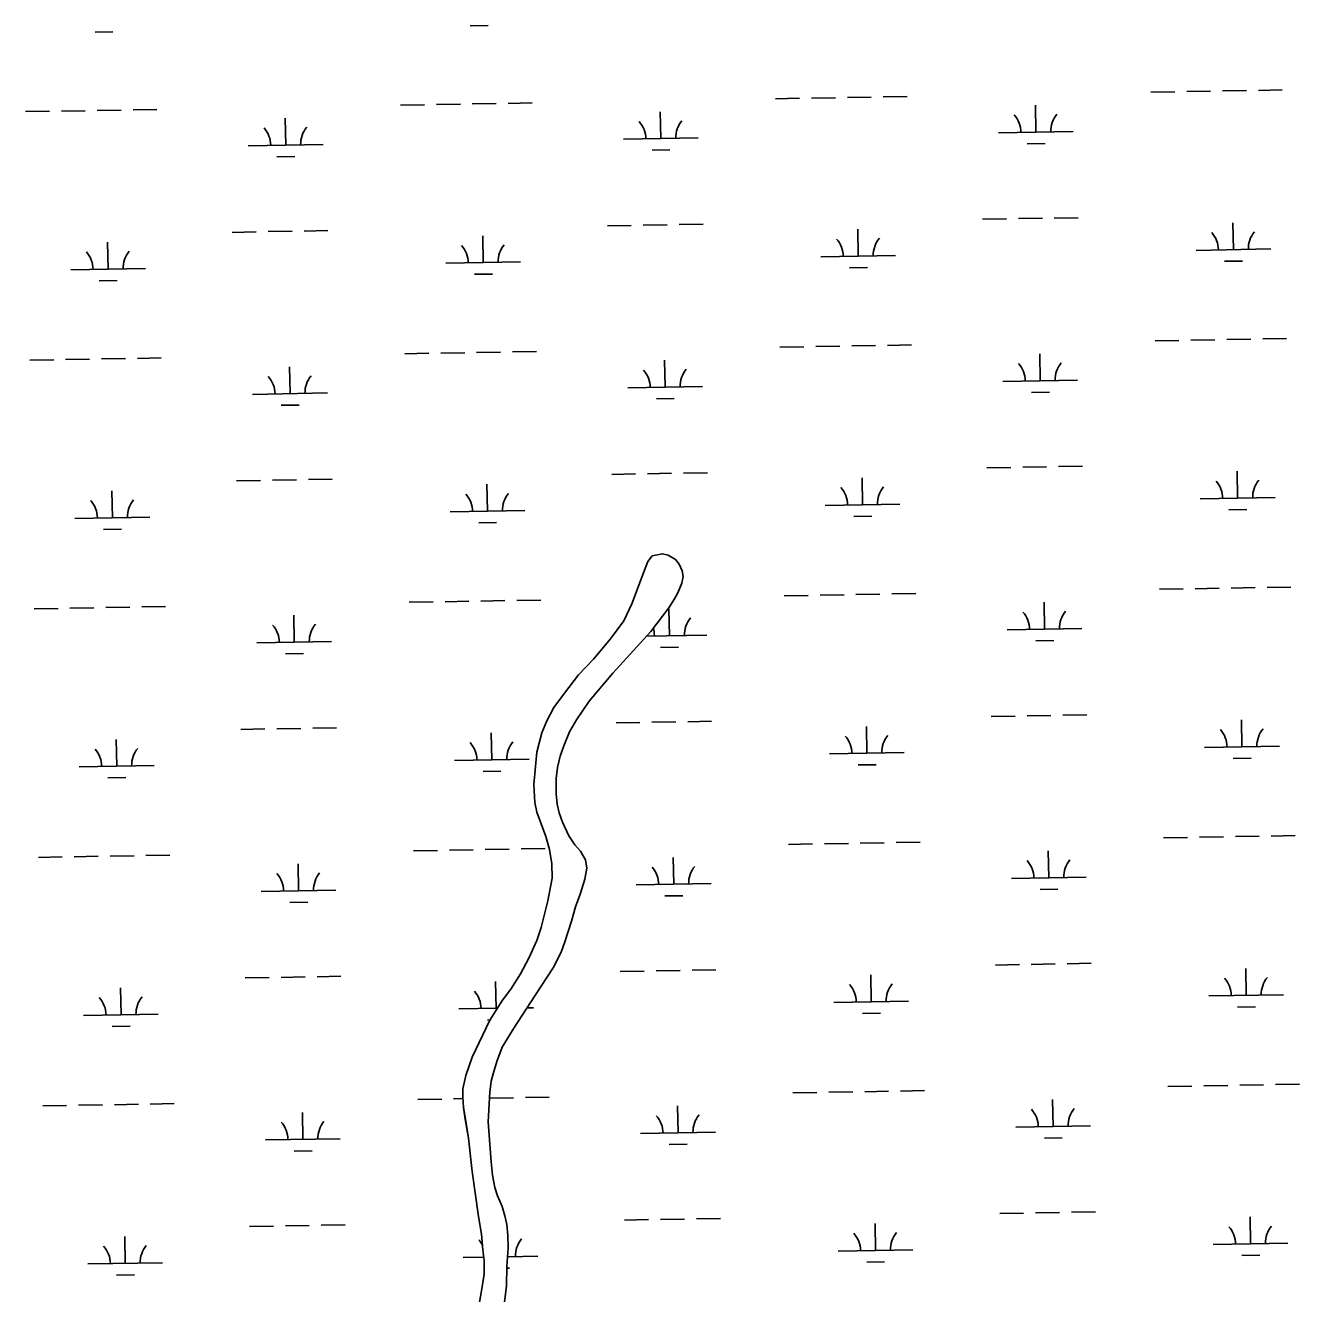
# Model space of a CAD drawing. Extents: x 3892998 to 3931244, y 278583 to 304547.
# Drawn here: x 3913802 to 3915506, y 296712 to 298409 of the extents above; entities that cross this region are included whole.
import ezdxf

# ---------------------------------------------------------------- set-up
doc = ezdxf.new("R2010")
doc.units = 0
doc.layers.add('V-TOPO-SHOR', color=7, linetype='Continuous')
doc.layers.add('V-WETL-SWMP', color=7, linetype='Continuous')

msp = doc.modelspace()

# ---------------------------------------------------------------- linework, layer by layer
at = {"layer": 'V-TOPO-SHOR'}
for points in [[(3914408.2, 296695.2), (3914411.7, 296712.7), (3914415.5, 296737.4), (3914415.4, 296755.8), (3914413.6, 296770.1), (3914411.8, 296790.9), (3914408, 296814.6), (3914399.4, 296875), (3914394.5, 296919.6), (3914390.3, 296945.1), (3914387.9, 296960.6), (3914386.8, 296974.8), (3914386.9, 296985.5), (3914390.9, 297003.5), (3914399.4, 297027.9), (3914423.1, 297077.6), (3914440.2, 297104.3), (3914451, 297118.7), (3914464.2, 297139.5), (3914475.5, 297160.4), (3914486, 297184.2), (3914491.8, 297201.4), (3914500.7, 297237.1), (3914506.3, 297267.3), (3914506.2, 297286.5), (3914503, 297305.9), (3914498.2, 297323.2), (3914491.7, 297340.3), (3914486.2, 297355.9), (3914483.2, 297368.6), (3914482, 297392.9), (3914486.1, 297436), (3914492.5, 297461.9), (3914499.4, 297477.9), (3914508.8, 297495.6), (3914523.2, 297515), (3914541.8, 297539.6), (3914561.6, 297560.4), (3914584.4, 297587.7), (3914602.4, 297611.9), (3914613.3, 297634.7), (3914628.8, 297676.1), (3914634.5, 297691.3), (3914640.3, 297698.8), (3914654.2, 297701.6), (3914661.9, 297699.8), (3914671.3, 297694), (3914676.4, 297687.8), (3914680.3, 297678.6), (3914681.6, 297671.1), (3914679.9, 297662.2), (3914674.7, 297649.2), (3914670.1, 297641.1), (3914662.5, 297629), (3914638.3, 297597.7), (3914587.5, 297541.8), (3914556.2, 297504.5), (3914539.1, 297479.3), (3914529.7, 297463.2), (3914522, 297444.4), (3914517.2, 297430.6)], [(3914517.2, 297430.6), (3914513.5, 297415.4), (3914511.8, 297400.6), (3914512, 297380.4), (3914513, 297366.6), (3914515.7, 297354.7), (3914520.3, 297342.4), (3914528.9, 297324.1), (3914536.7, 297312.2), (3914544.3, 297303.4), (3914546.7, 297299.4), (3914551.2, 297292.1), (3914552.9, 297280.6), (3914550.4, 297266.2), (3914543.8, 297245.9), (3914537.6, 297228.9), (3914532.3, 297210.1), (3914523.3, 297182.3), (3914518.7, 297168.5), (3914507.8, 297147.5), (3914483.5, 297110.1), (3914455.3, 297066.6), (3914439.8, 297041.4), (3914432.3, 297021.9), (3914427.5, 297005.7), (3914425, 296995.7), (3914422.9, 296981.1), (3914420.8, 296941.3), (3914423.3, 296911.6), (3914424.9, 296887.7), (3914426.7, 296870.1), (3914429.7, 296853.4), (3914433.4, 296842.3), (3914439.4, 296828.2), (3914443.2, 296815.7), (3914445.7, 296803.8), (3914447.2, 296789.8), (3914447.6, 296772.6), (3914446, 296747.7), (3914445.2, 296722.1), (3914439.9, 296678.3)]]:
    msp.add_lwpolyline(points, dxfattribs=at)
at = {"layer": 'V-WETL-SWMP'}
for p, q in [((3914396.7, 298408.1), (3914420.7, 298408.5)), ((3913894.9, 298399.4), (3913918.9, 298399.8)), ((3915451.3, 298321.7), (3915483.3, 298322.3)), ((3914805.5, 298310.5), (3914837.5, 298311.1)), ((3914853.5, 298311.4), (3914885.5, 298311.9)), ((3914901.5, 298312.2), (3914933.5, 298312.7)), ((3914949.5, 298313), (3914981.5, 298313.6)), ((3915307.4, 298319.2), (3915339.4, 298319.8)), ((3915355.4, 298320), (3915387.4, 298320.6)), ((3915403.4, 298320.9), (3915435.4, 298321.4)), ((3913801.9, 298293.2), (3913833.9, 298293.7)), ((3913849.9, 298294), (3913881.9, 298294.5)), ((3913897.9, 298294.8), (3913929.9, 298295.4)), ((3913945.9, 298295.6), (3913977.8, 298296.2)), ((3914303.7, 298301.8), (3914335.7, 298302.4)), ((3914351.7, 298302.7), (3914383.7, 298303.2)), ((3914399.7, 298303.5), (3914431.7, 298304.1)), ((3914447.7, 298304.3), (3914479.7, 298304.9)), ((3914651.8, 298257.1), (3914651.2, 298293.1)), ((3915153.7, 298265.8), (3915153.1, 298301.8)), ((3914150, 298248.4), (3914149.4, 298284.4)), ((3914601.9, 298256.3), (3914701.8, 298258)), ((3915103.7, 298264.9), (3915203.7, 298266.7)), ((3914100, 298247.6), (3914200, 298249.3)), ((3914640.1, 298241.5), (3914664.1, 298241.9)), ((3915141.9, 298250.2), (3915165.9, 298250.6)), ((3914138.3, 298232.8), (3914162.3, 298233.2)), ((3914580.4, 298140.4), (3914612.4, 298141)), ((3914628.4, 298141.3), (3914660.4, 298141.8)), ((3914676.4, 298142.1), (3914708.4, 298142.7)), ((3914916, 298099.8), (3914915.4, 298135.8)), ((3915082.3, 298149.1), (3915114.3, 298149.7)), ((3915130.3, 298150), (3915162.3, 298150.5)), ((3915178.3, 298150.8), (3915210.3, 298151.3)), ((3915417.9, 298108.5), (3915417.3, 298144.5)), ((3913912.4, 298082.4), (3913911.8, 298118.4)), ((3914078.6, 298131.7), (3914110.6, 298132.3)), ((3914126.6, 298132.6), (3914158.6, 298133.1)), ((3914174.6, 298133.4), (3914206.6, 298134)), ((3914414.2, 298091.1), (3914413.6, 298127.1)), ((3914866.1, 298098.9), (3914966, 298100.7)), ((3915367.9, 298107.6), (3915467.9, 298109.4)), ((3914364.2, 298090.3), (3914464.2, 298092)), ((3914904.3, 298084.2), (3914928.3, 298084.6)), ((3915406.1, 298092.9), (3915430.1, 298093.3)), ((3913862.4, 298081.6), (3913962.4, 298083.3)), ((3913900.6, 298066.8), (3913924.6, 298067.2)), ((3914402.5, 298075.5), (3914426.5, 298075.9)), ((3915313.1, 297986.6), (3915345.1, 297987.1)), ((3915361.1, 297987.4), (3915393.1, 297988)), ((3915409.1, 297988.3), (3915441.1, 297988.8)), ((3915457.1, 297989.1), (3915489.1, 297989.6)), ((3914309.5, 297969.2), (3914341.5, 297969.8)), ((3914357.5, 297970), (3914389.5, 297970.6)), ((3914405.4, 297970.9), (3914437.4, 297971.4)), ((3914453.4, 297971.7), (3914485.4, 297972.3)), ((3914811.3, 297977.9), (3914843.3, 297978.5)), ((3914859.3, 297978.7), (3914891.3, 297979.3)), ((3914907.3, 297979.6), (3914939.3, 297980.1)), ((3914955.3, 297980.4), (3914987.3, 297981)), ((3915159.4, 297933.2), (3915158.8, 297969.2)), ((3913807.6, 297960.5), (3913839.6, 297961.1)), ((3913855.6, 297961.4), (3913887.6, 297961.9)), ((3913903.6, 297962.2), (3913935.6, 297962.7)), ((3913951.6, 297963), (3913983.6, 297963.6)), ((3914155.8, 297915.8), (3914155.1, 297951.8)), ((3914657.6, 297924.5), (3914657, 297960.5)), ((3915109.4, 297932.3), (3915209.4, 297934)), ((3914105.8, 297914.9), (3914205.8, 297916.7)), ((3914607.6, 297923.6), (3914707.6, 297925.4)), ((3915147.7, 297917.5), (3915171.7, 297918)), ((3914144, 297900.2), (3914168, 297900.6)), ((3914645.9, 297908.9), (3914669.9, 297909.3)), ((3915088, 297816.5), (3915120, 297817.1)), ((3915136, 297817.3), (3915168, 297817.9)), ((3915184, 297818.2), (3915216, 297818.7)), ((3915423.6, 297775.9), (3915423, 297811.9)), ((3914084.4, 297799.1), (3914116.4, 297799.7)), ((3914132.4, 297800), (3914164.4, 297800.5)), ((3914180.4, 297800.8), (3914212.4, 297801.3)), ((3914420, 297758.5), (3914419.3, 297794.5)), ((3914586.2, 297807.8), (3914618.2, 297808.4)), ((3914634.2, 297808.6), (3914666.2, 297809.2)), ((3914682.2, 297809.5), (3914714.2, 297810)), ((3914921.8, 297767.2), (3914921.2, 297803.2)), ((3913918.1, 297749.8), (3913917.5, 297785.8)), ((3915373.6, 297775), (3915473.6, 297776.7)), ((3914871.8, 297766.3), (3914971.8, 297768)), ((3915411.9, 297760.2), (3915435.9, 297760.6)), ((3913868.1, 297748.9), (3913968.1, 297750.7)), ((3914370, 297757.6), (3914470, 297759.4)), ((3914408.2, 297742.9), (3914432.2, 297743.3)), ((3914910.1, 297751.5), (3914934.1, 297752)), ((3913906.4, 297734.2), (3913930.4, 297734.6)), ((3914817.1, 297645.3), (3914849, 297645.8)), ((3914865, 297646.1), (3914897, 297646.7)), ((3914913, 297646.9), (3914945, 297647.5)), ((3914961, 297647.8), (3914993, 297648.3)), ((3915318.9, 297654), (3915350.9, 297654.5)), ((3915366.9, 297654.8), (3915398.9, 297655.4)), ((3915414.9, 297655.6), (3915446.9, 297656.2)), ((3915462.9, 297656.5), (3915494.9, 297657)), ((3913813.4, 297627.9), (3913845.4, 297628.5)), ((3913861.4, 297628.7), (3913893.4, 297629.3)), ((3913909.4, 297629.6), (3913941.4, 297630.1)), ((3913957.4, 297630.4), (3913989.4, 297631)), ((3914315.2, 297636.6), (3914347.2, 297637.1)), ((3914363.2, 297637.4), (3914395.2, 297638)), ((3914411.2, 297638.3), (3914443.2, 297638.8)), ((3914459.2, 297639.1), (3914491.2, 297639.6)), ((3914663.4, 297591.9), (3914662.7, 297627.9)), ((3915165.2, 297600.6), (3915164.6, 297636.6)), ((3914161.5, 297583.2), (3914160.9, 297619.2)), ((3914632.5, 297591.3), (3914713.4, 297592.7)), ((3915115.2, 297599.7), (3915215.2, 297601.4)), ((3914111.5, 297582.3), (3914211.5, 297584)), ((3914651.6, 297576.2), (3914675.6, 297576.6)), ((3915153.5, 297584.9), (3915177.5, 297585.3)), ((3914149.8, 297567.5), (3914173.8, 297568)), ((3914592, 297475.2), (3914624, 297475.7)), ((3914640, 297476), (3914672, 297476.6)), ((3914688, 297476.8), (3914719.9, 297477.4)), ((3914927.6, 297434.6), (3914926.9, 297470.6)), ((3915093.8, 297483.9), (3915125.8, 297484.4)), ((3915141.8, 297484.7), (3915173.8, 297485.3)), ((3915189.8, 297485.5), (3915221.8, 297486.1)), ((3915429.4, 297443.2), (3915428.8, 297479.2)), ((3913923.9, 297417.2), (3913923.3, 297453.2)), ((3914090.1, 297466.5), (3914122.1, 297467.1)), ((3914138.1, 297467.3), (3914170.1, 297467.9)), ((3914186.1, 297468.2), (3914218.1, 297468.7)), ((3914425.7, 297425.9), (3914425.1, 297461.9)), ((3915379.4, 297442.4), (3915479.4, 297444.1)), ((3914375.7, 297425), (3914475.7, 297426.7)), ((3914877.6, 297433.7), (3914977.6, 297435.4)), ((3914915.8, 297418.9), (3914939.8, 297419.3)), ((3915417.7, 297427.6), (3915441.7, 297428)), ((3913873.9, 297416.3), (3913973.9, 297418)), ((3913912.2, 297401.5), (3913936.2, 297402)), ((3914414, 297410.2), (3914438, 297410.6)), ((3915324.6, 297321.3), (3915356.6, 297321.9)), ((3915372.6, 297322.2), (3915404.6, 297322.7)), ((3915420.6, 297323), (3915452.6, 297323.6)), ((3915468.6, 297323.8), (3915500.6, 297324.4)), ((3914321, 297304), (3914353, 297304.5)), ((3914369, 297304.8), (3914401, 297305.4)), ((3914417, 297305.6), (3914449, 297306.2)), ((3914465, 297306.5), (3914497, 297307)), ((3914822.8, 297312.7), (3914854.8, 297313.2)), ((3914870.8, 297313.5), (3914902.8, 297314)), ((3914918.8, 297314.3), (3914950.8, 297314.9)), ((3914966.8, 297315.1), (3914998.8, 297315.7)), ((3915171, 297267.9), (3915170.3, 297303.9)), ((3913819.1, 297295.3), (3913851.1, 297295.8)), ((3913867.1, 297296.1), (3913899.1, 297296.7)), ((3913915.1, 297296.9), (3913947.1, 297297.5)), ((3913963.1, 297297.8), (3913995.1, 297298.3)), ((3914167.3, 297250.6), (3914166.7, 297286.6)), ((3914669.1, 297259.2), (3914668.5, 297295.2)), ((3915121, 297267.1), (3915220.9, 297268.8)), ((3914117.3, 297249.7), (3914217.3, 297251.4)), ((3914619.1, 297258.4), (3914719.1, 297260.1)), ((3915159.2, 297252.3), (3915183.2, 297252.7)), ((3914155.6, 297234.9), (3914179.6, 297235.3)), ((3914657.4, 297243.6), (3914681.4, 297244)), ((3915099.6, 297151.2), (3915131.6, 297151.8)), ((3915147.5, 297152.1), (3915179.5, 297152.6)), ((3915195.5, 297152.9), (3915227.5, 297153.5)), ((3915435.2, 297110.6), (3915434.5, 297146.6)), ((3914095.9, 297133.9), (3914127.9, 297134.4)), ((3914143.9, 297134.7), (3914175.9, 297135.3)), ((3914191.9, 297135.5), (3914223.9, 297136.1)), ((3914431.5, 297093.2), (3914430.9, 297129.2)), ((3914597.7, 297142.6), (3914629.7, 297143.1)), ((3914645.7, 297143.4), (3914677.7, 297143.9)), ((3914693.7, 297144.2), (3914725.7, 297144.8)), ((3914933.3, 297101.9), (3914932.7, 297137.9)), ((3913929.7, 297084.6), (3913929, 297120.6)), ((3914883.3, 297101.1), (3914983.3, 297102.8)), ((3915385.2, 297109.8), (3915485.1, 297111.5)), ((3915423.4, 297095), (3915447.4, 297095.4)), ((3913879.7, 297083.7), (3913979.6, 297085.4)), ((3914381.5, 297092.4), (3914433.1, 297093.3)), ((3914473.1, 297094), (3914481.5, 297094.1)), ((3914921.6, 297086.3), (3914945.6, 297086.7)), ((3913917.9, 297068.9), (3913941.9, 297069.3)), ((3914419.8, 297077.6), (3914423.2, 297077.7)), ((3914828.6, 296980), (3914860.6, 296980.6)), ((3914876.6, 296980.9), (3914908.6, 296981.4)), ((3914924.6, 296981.7), (3914956.6, 296982.2)), ((3914972.5, 296982.5), (3915004.5, 296983.1)), ((3915330.4, 296988.7), (3915362.4, 296989.3)), ((3915378.4, 296989.5), (3915410.4, 296990.1)), ((3915426.4, 296990.4), (3915458.4, 296990.9)), ((3915474.4, 296991.2), (3915506.4, 296991.8)), ((3913824.9, 296962.7), (3913856.9, 296963.2)), ((3913872.9, 296963.5), (3913904.9, 296964)), ((3913920.9, 296964.3), (3913952.9, 296964.9)), ((3913968.9, 296965.1), (3914000.9, 296965.7)), ((3914326.7, 296971.3), (3914358.7, 296971.9)), ((3914374.7, 296972.2), (3914387, 296972.4)), ((3914422.7, 296973), (3914454.7, 296973.6)), ((3914470.7, 296973.8), (3914502.7, 296974.4)), ((3914674.9, 296926.6), (3914674.3, 296962.6)), ((3915176.7, 296935.3), (3915176.1, 296971.3)), ((3914173, 296917.9), (3914172.4, 296953.9)), ((3914624.9, 296925.8), (3914724.9, 296927.5)), ((3915126.7, 296934.4), (3915226.7, 296936.2)), ((3914123.1, 296917.1), (3914223, 296918.8)), ((3914663.1, 296911), (3914687.1, 296911.4)), ((3915165, 296919.7), (3915189, 296920.1)), ((3914161.3, 296902.3), (3914185.3, 296902.7)), ((3914603.5, 296809.9), (3914635.5, 296810.5)), ((3914651.5, 296810.8), (3914683.5, 296811.3)), ((3914699.5, 296811.6), (3914731.5, 296812.2)), ((3914939.1, 296769.3), (3914938.5, 296805.3)), ((3915105.3, 296818.6), (3915137.3, 296819.2)), ((3915153.3, 296819.5), (3915185.3, 296820)), ((3915201.3, 296820.3), (3915233.3, 296820.8)), ((3915440.9, 296778), (3915440.3, 296814)), ((3914101.6, 296801.2), (3914133.6, 296801.8)), ((3914149.6, 296802.1), (3914181.6, 296802.6)), ((3914197.6, 296802.9), (3914229.6, 296803.5)), ((3913935.4, 296751.9), (3913934.8, 296787.9)), ((3915390.9, 296777.1), (3915490.9, 296778.9)), ((3914387.3, 296759.8), (3914414.9, 296760.2)), ((3914446.9, 296760.8), (3914487.2, 296761.5)), ((3914889.1, 296768.4), (3914989.1, 296770.2)), ((3914927.3, 296753.7), (3914951.3, 296754.1)), ((3915429.2, 296762.4), (3915453.2, 296762.8)), ((3913885.4, 296751.1), (3913985.4, 296752.8)), ((3914445.9, 296745.3), (3914449.5, 296745.4)), ((3913923.7, 296736.3), (3913947.7, 296736.7))]:
    msp.add_line(p, q, dxfattribs=at)
for points in [[(3914439.9, 296678.3), (3914445.2, 296722.1), (3914446, 296747.7), (3914447.6, 296772.6), (3914447.2, 296789.8), (3914445.7, 296803.8), (3914443.2, 296815.7), (3914439.4, 296828.2), (3914433.4, 296842.3), (3914429.7, 296853.4), (3914426.7, 296870.1), (3914424.9, 296887.7), (3914423.3, 296911.6), (3914420.8, 296941.3), (3914422.9, 296981.1), (3914425, 296995.7), (3914427.5, 297005.7), (3914432.3, 297021.9), (3914439.8, 297041.4), (3914455.3, 297066.6), (3914483.5, 297110.1), (3914507.8, 297147.5), (3914518.7, 297168.5), (3914523.3, 297182.3), (3914532.3, 297210.1), (3914537.6, 297228.9), (3914543.9, 297245.9), (3914550.4, 297266.2), (3914552.9, 297280.6), (3914551.2, 297292.1), (3914546.7, 297299.4), (3914544.3, 297303.4), (3914536.7, 297312.2), (3914528.9, 297324.1), (3914520.3, 297342.4), (3914515.7, 297354.7), (3914513, 297366.6), (3914512, 297380.4), (3914511.8, 297400.6), (3914513.5, 297415.4), (3914517.2, 297430.6), (3914522, 297444.4), (3914529.7, 297463.2), (3914539.1, 297479.3), (3914556.2, 297504.5), (3914587.5, 297541.8), (3914638.3, 297597.7), (3914662.5, 297629), (3914670.1, 297641.1), (3914674.7, 297649.2), (3914679.9, 297662.2), (3914681.6, 297671.1), (3914680.3, 297678.6), (3914676.4, 297687.8), (3914671.3, 297694), (3914661.9, 297699.8), (3914654.2, 297701.6), (3914640.3, 297698.8), (3914634.5, 297691.3), (3914628.8, 297676.1), (3914613.3, 297634.7), (3914602.4, 297611.9), (3914584.4, 297587.7), (3914561.6, 297560.4), (3914541.8, 297539.6), (3914523.2, 297515), (3914508.8, 297495.6), (3914499.4, 297477.9), (3914492.5, 297461.9), (3914486.1, 297436), (3914482, 297392.9), (3914483.2, 297368.6), (3914486.2, 297355.9), (3914491.7, 297340.3), (3914498.2, 297323.2), (3914503, 297305.9), (3914506.2, 297286.5), (3914506.3, 297267.3), (3914500.7, 297237.1), (3914491.8, 297201.4), (3914486, 297184.2), (3914475.5, 297160.4), (3914464.2, 297139.5)], [(3914464.2, 297139.5), (3914451, 297118.7), (3914440.2, 297104.3), (3914423.1, 297077.6), (3914399.4, 297027.9), (3914390.9, 297003.5), (3914386.9, 296985.5), (3914386.8, 296974.8), (3914387.9, 296960.6), (3914390.4, 296945.1), (3914394.5, 296919.6), (3914399.4, 296875), (3914408, 296814.6), (3914411.8, 296790.9), (3914413.6, 296770.1), (3914415.4, 296755.8), (3914415.5, 296737.4), (3914411.7, 296712.7), (3914408.2, 296695.2)]]:
    msp.add_lwpolyline(points, dxfattribs=at)
for centre, start, end in [((3915098.4, 298265.3), 0.2199, 41.7635), ((3915208.9, 298267.2), 140.2199, 181.7635), ((3914094.8, 298248), 0.2199, 41.7635), ((3914205.2, 298249.9), 140.2199, 181.7635), ((3914596.6, 298256.6), 0.2199, 41.7635), ((3914707.1, 298258.6), 140.2199, 181.7635), ((3914860.8, 298099.3), 0.2199, 41.7635), ((3914971.3, 298101.2), 140.2199, 181.7635), ((3915362.6, 298108), 0.2199, 41.7635), ((3915473.1, 298109.9), 140.2199, 181.7635), ((3913857.1, 298082), 0.2199, 41.7635), ((3913967.6, 298083.9), 140.2199, 181.7635), ((3914359, 298090.6), 0.2199, 41.7635), ((3914469.4, 298092.6), 140.2199, 181.7635), ((3914602.4, 297924), 0.2199, 41.7635), ((3914712.8, 297925.9), 140.2199, 181.7635), ((3915104.2, 297932.7), 0.2199, 41.7635), ((3915214.7, 297934.6), 140.2199, 181.7635), ((3914100.5, 297915.3), 0.2199, 41.7635), ((3914211, 297917.2), 140.2199, 181.7635), ((3915368.4, 297775.4), 0.2199, 41.7635), ((3915478.9, 297777.3), 140.2199, 181.7635), ((3914364.7, 297758), 0.2199, 41.7635), ((3914475.2, 297759.9), 140.2199, 181.7635), ((3914866.6, 297766.7), 0.2199, 41.7635), ((3914977, 297768.6), 140.2199, 181.7635), ((3913862.9, 297749.3), 0.2199, 41.7635), ((3913973.4, 297751.2), 140.2199, 181.7635), ((3915110, 297600.1), 0.2199, 41.7635), ((3915220.4, 297602), 140.2199, 181.7635), ((3914216.8, 297584.6), 140.2199, 181.7635), ((3914718.6, 297593.3), 140.2199, 181.7635), ((3914106.3, 297582.7), 0.2199, 41.7635), ((3914608.1, 297591.4), 0.2199, 17.7651), ((3914872.3, 297434.1), 0.2199, 41.7635), ((3914982.8, 297436), 140.2199, 181.7635), ((3915374.2, 297442.8), 0.2199, 41.7635), ((3915484.6, 297444.7), 140.2199, 181.7635), ((3913868.7, 297416.7), 0.2199, 41.7635), ((3913979.1, 297418.6), 140.2199, 181.7635), ((3914370.5, 297425.4), 0.2199, 41.7635), ((3914481, 297427.3), 140.2199, 181.7635), ((3914724.3, 297260.7), 140.2199, 181.7635), ((3915115.7, 297267.5), 0.2199, 41.7635), ((3915226.2, 297269.4), 140.2199, 181.7635), ((3914112, 297250.1), 0.2199, 41.7635), ((3914222.5, 297252), 140.2199, 181.7635), ((3914613.9, 297258.8), 0.2199, 41.7635), ((3915379.9, 297110.1), 0.2199, 41.7635), ((3915490.4, 297112.1), 140.2199, 181.7635), ((3914376.2, 297092.8), 0.2199, 41.7635), ((3914878.1, 297101.5), 0.2199, 41.7635), ((3914988.5, 297103.4), 140.2199, 181.7635), ((3913874.4, 297084.1), 0.2199, 41.7635), ((3913984.9, 297086), 140.2199, 181.7635), ((3915231.9, 296936.7), 140.2199, 181.7635), ((3914228.3, 296919.4), 140.2199, 181.7635), ((3914619.6, 296926.1), 0.2199, 41.7635), ((3914730.1, 296928.1), 140.2199, 181.7635), ((3915121.5, 296934.8), 0.2199, 41.7635), ((3914117.8, 296917.5), 0.2199, 41.7635), ((3914883.8, 296768.8), 0.2199, 41.7635), ((3914994.3, 296770.7), 140.2199, 181.7635), ((3915385.7, 296777.5), 0.2199, 41.7635), ((3915496.1, 296779.4), 140.2199, 181.7635), ((3913880.2, 296751.5), 0.2199, 41.7635), ((3913990.6, 296753.4), 140.2199, 181.7635), ((3914382, 296760.1), 28.5, 41.7635), ((3914492.5, 296762.1), 140.2199, 181.7635)]:
    msp.add_arc(centre, 35.2, start, end, dxfattribs=at)

doc.saveas('drawing.dxf')
